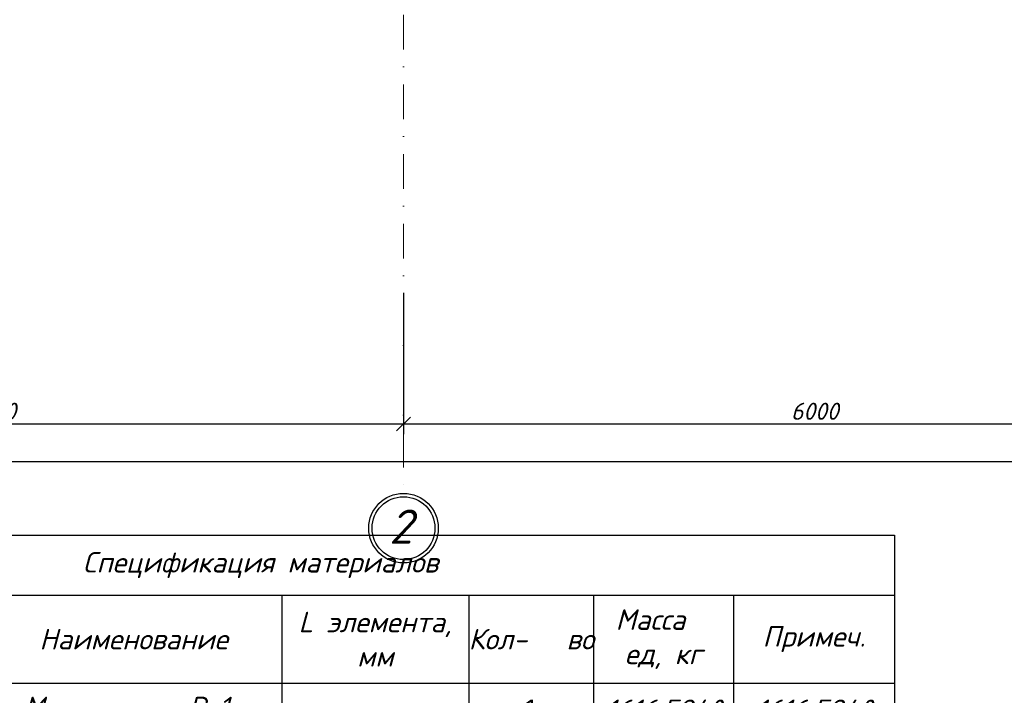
# Model space of a CAD drawing. Header units: millimetres. Extents: x -33345 to 4712671, y -3392 to 121473.
# Tile 537 of 656: x 2700529 to 2714895, y 65501 to 75357. Entities that reach past the tile are written whole.
import ezdxf

# ---------------------------------------------------------------- set-up
doc = ezdxf.new("R2010")
doc.units = ezdxf.units.MM
doc.linetypes.add('DASHDOTX2', pattern=[50.8, 25.4, -12.7, 0, -12.7])
doc.styles.add('_text', font='isocpeui.ttf')
doc.styles.add('GOST 2.304', font='isocpeui.ttf')
doc.styles.add('ISOCPEUR', font='isocpeui.ttf', dxfattribs={"height": 300})
doc.styles.get("Standard").update_dxf_attribs({"font": 'arial.ttf'})
doc.styles.add('Тохир', font='isocpeui.ttf', dxfattribs={"oblique": 2, "height": 250})
doc.dimstyles.new('Islom 94', dxfattribs={"dimtxt": 250, "dimasz": 200, "dimexe": 150, "dimexo": 100, "dimgap": 60, "dimtad": 1, "dimdec": 0, "dimtxsty": '_text', "dimblk": 'OBLIQUE', "dimcen": 0, "dimdle": 150, "dimadec": 0, "dimazin": 0, "dimtfac": 1, "dimtdec": 0, "dimtmove": 0, "dimatfit": 3, "dimfxl": 1, "dimarcsym": 0})

# ---------------------------------------------------------------- blocks, each defined once
blk = doc.blocks.new('_Oblique')
at = {"color": 0, "linetype": 'ByBlock', "lineweight": -2}
blk.add_line((-0.5, -0.5), (0.5, 0.5), dxfattribs=at)
blk = doc.blocks.new('*D2859')
at = {"color": 0, "lineweight": -2, "ltscale": 10, "transparency": 16777216}
for p, q in [((2812929, 77052), (2812929, 68756)), ((2694129, 74194), (2694129, 68756)), ((2813079, 68906), (2693979, 68906))]:
    blk.add_line(p, q, dxfattribs=at)
at = {"layer": 'Defpoints', "color": 0, "ltscale": 10, "transparency": 16777216}
for p in [(2812929, 77152), (2694129, 74294, 1359241), (2694129, 68906)]:
    blk.add_point(p, dxfattribs=at)
at = {"color": 0, "lineweight": -2, "ltscale": 10, "transparency": 16777216, "xscale": 200, "yscale": 200, "zscale": 200, "rotation": 180}
blk.add_blockref('_Oblique', (2694129, 68906), dxfattribs=at)
at = {"color": 0, "lineweight": -2, "ltscale": 10, "transparency": 16777216, "xscale": 200, "yscale": 200, "zscale": 200}
blk.add_blockref('_Oblique', (2812929, 68906), dxfattribs=at)
at = {"color": 0, "ltscale": 10, "transparency": 16777216, "insert": (2753529, 69091), "char_height": 250, "attachment_point": 5, "style": '_text'}
blk.add_mtext('59400', dxfattribs=at)
blk = doc.blocks.new('*T1517')
at = {"color": 0, "linetype": 'ByBlock', "lineweight": -2, "transparency": 16777216}
for p, q in [((0, 0), (18500, 0)), ((0, 0), (0, -22568)), ((18500, 0), (18500, -22568)), ((0, -877), (18500, -877)), ((1813, -877), (1813, -17382)), ((5238, -877), (5238, -17382)), ((9558, -877), (9558, -17382)), ((12289, -877), (12289, -17382)), ((14110, -877), (14110, -17382)), ((16149, -877), (16149, -17382)), ((0, -2162), (18500, -2162)), ((0, -2938), (18500, -2938)), ((0, -3740), (18500, -3740)), ((0, -4543), (18500, -4543)), ((0, -5345), (18500, -5345)), ((0, -6148), (18500, -6148)), ((0, -6950), (18500, -6950)), ((0, -7752), (18500, -7752)), ((0, -8555), (18500, -8555)), ((0, -9357), (18500, -9357)), ((0, -10160), (18500, -10160)), ((0, -10962), (18500, -10962)), ((0, -11765), (18500, -11765)), ((0, -12567), (18500, -12567)), ((0, -13370), (18500, -13370)), ((0, -14172), (18500, -14172)), ((0, -14975), (18500, -14975)), ((0, -15777), (18500, -15777)), ((0, -16580), (18500, -16580)), ((0, -17382), (18500, -17382)), ((0, -18185), (18500, -18185)), ((5238, -18185), (5238, -22568)), ((5238, -19272), (18500, -19272)), ((16149, -19272), (16149, -22568)), ((5238, -20075), (16149, -20075)), ((0, -20877), (16149, -20877)), ((1813, -20877), (1813, -22568)), ((9558, -20877), (9558, -22568)), ((12289, -20877), (12289, -22568)), ((14110, -20877), (14110, -22568)), ((0, -21662), (18500, -21662)), ((0, -22568), (18500, -22568))]:
    blk.add_line(p, q, dxfattribs=at)
at = {"color": 0, "lineweight": 25, "transparency": 16777216, "char_height": 300, "attachment_point": 5}
for s, insert, width, style in [('Спецификация материалов ', (9250, -438), 18497.6, 'ISOCPEUR'), ('Марка поз', (906, -1519), 1810.17, 'ISOCPEUR'), ('L элемента, мм', (10923, -1519), 2729.2, 'ISOCPEUR'), ('Масса   ед, кг', (15129, -1519), 2036.19, 'ISOCPEUR'), ('Обозначение', (3525, -1519), 3423.03, 'ISOCPEUR'), ('Наименование', (7398, -1519), 4317.14, 'ISOCPEUR'), ('Кол-   во', (13200, -1519), 1818.41, 'ISOCPEUR'), ('Примеч.', (17324, -1519), 2349.05, 'ISOCPEUR'), ('{\\C230;Материалы. Р-1*}', (7398, -2550), 4317.14, 'ISOCPEUR'), ('{\\C230;1616.5940}', (15129, -2550), 2036.19, 'Тохир'), ('{\\C230;1616.5940}', (17324, -2550), 2349.05, 'Тохир'), ('{\\C5;1}', (906, -3339), 1810.17, 'ISOCPEUR'), ('{\\C5;ГОСТ 34028-2016}', (3525, -3339), 3423.03, 'ISOCPEUR'), ('{\\C5;%%C22АIII}', (7398, -3339), 4317.14, 'ISOCPEUR'), ('{\\C5;10400}', (10923, -3339), 2729.2, 'ISOCPEUR'), ('{\\C5;3}', (13200, -3339), 1818.41, 'ISOCPEUR'), ('{\\C5;31.0}', (15129, -3339), 2036.19, 'ISOCPEUR'), ('{\\C5;93.0}', (17324, -3339), 2349.05, 'ISOCPEUR'), ('{\\C5;2}', (906, -4141), 1810.17, 'ISOCPEUR'), ('{\\C5;ГОСТ 34028-2016}', (3525, -4141), 3423.03, 'ISOCPEUR'), ('{\\C5;%%C22АIII}', (7398, -4141), 4317.14, 'ISOCPEUR'), ('{\\C5;11400}', (10923, -4141), 2729.2, 'ISOCPEUR'), ('{\\C5;3}', (13200, -4141), 1818.41, 'ISOCPEUR'), ('{\\C5;34.0}', (15129, -4141), 2036.19, 'ISOCPEUR'), ('{\\C5;101.9}', (17324, -4141), 2349.05, 'ISOCPEUR'), ('{\\C5;3}', (906, -4944), 1810.17, 'ISOCPEUR'), ('{\\C5;ГОСТ 34028-2016}', (3525, -4944), 3423.03, 'ISOCPEUR'), ('{\\C5;%%C22АIII}', (7398, -4944), 4317.14, 'ISOCPEUR'), ('{\\C5;4500}', (10923, -4944), 2729.2, 'ISOCPEUR'), ('{\\C5;3}', (13200, -4944), 1818.41, 'ISOCPEUR'), ('{\\C5;13.4}', (15129, -4944), 2036.19, 'ISOCPEUR'), ('{\\C5;40.2}', (17324, -4944), 2349.05, 'ISOCPEUR'), ('{\\C5;3*}', (906, -5746), 1810.17, 'ISOCPEUR'), ('{\\C5;ГОСТ 34028-2016}', (3525, -5746), 3423.03, 'ISOCPEUR'), ('{\\C5;%%C22АIII}', (7398, -5746), 4317.14, 'ISOCPEUR'), ('{\\C5;7200}', (10923, -5746), 2729.2, 'ISOCPEUR'), ('{\\C5;6}', (13200, -5746), 1818.41, 'ISOCPEUR'), ('{\\C5;21.5}', (15129, -5746), 2036.19, 'ISOCPEUR'), ('{\\C5;128.7}', (17324, -5746), 2349.05, 'ISOCPEUR'), ('{\\C5;4', (906, -6549), 1810.17, 'ISOCPEUR'), ('{\\C5;ГОСТ 34028-2016}', (3525, -6549), 3423.03, 'ISOCPEUR'), ('{\\C5;%%C22АIII}', (7398, -6549), 4317.14, 'ISOCPEUR'), ('{\\C5;8800}', (10923, -6549), 2729.2, 'ISOCPEUR'), ('{\\C5;3}', (13200, -6549), 1818.41, 'ISOCPEUR'), ('{\\C5;26.2}', (15129, -6549), 2036.19, 'ISOCPEUR'), ('{\\C5;78.7}', (17324, -6549), 2349.05, 'ISOCPEUR'), ('{\\C5;5', (906, -7351), 1810.17, 'ISOCPEUR'), ('{\\C5;ГОСТ 34028-2016}', (3525, -7351), 3423.03, 'ISOCPEUR'), ('{\\C5;%%C22АIII}', (7398, -7351), 4317.14, 'ISOCPEUR'), ('{\\C5;11300}', (10923, -7351), 2729.2, 'ISOCPEUR'), ('{\\C5;3}', (13200, -7351), 1818.41, 'ISOCPEUR'), ('{\\C5;33.7}', (15129, -7351), 2036.19, 'ISOCPEUR'), ('{\\C5;101.0}', (17324, -7351), 2349.05, 'ISOCPEUR'), ('{\\C5;6', (906, -8154), 1810.17, 'ISOCPEUR'), ('{\\C5;ГОСТ 34028-2016}', (3525, -8154), 3423.03, 'ISOCPEUR'), ('{\\C5;%%C22АIII}', (7398, -8154), 4317.14, 'ISOCPEUR'), ('{\\C5;10600}', (10923, -8154), 2729.2, 'ISOCPEUR'), ('{\\C5;3}', (13200, -8154), 1818.41, 'ISOCPEUR'), ('{\\C5;31.6}', (15129, -8154), 2036.19, 'ISOCPEUR'), ('{\\C5;94.8}', (17324, -8154), 2349.05, 'ISOCPEUR'), ('{\\C5;7', (906, -8956), 1810.17, 'ISOCPEUR'), ('{\\C5;ГОСТ 34028-2016}', (3525, -8956), 3423.03, 'ISOCPEUR'), ('{\\C5;%%C22АIII}', (7398, -8956), 4317.14, 'ISOCPEUR'), ('{\\C5;8980}', (10923, -8956), 2729.2, 'ISOCPEUR'), ('{\\C5;3}', (13200, -8956), 1818.41, 'ISOCPEUR'), ('{\\C5;26.8}', (15129, -8956), 2036.19, 'ISOCPEUR'), ('{\\C5;80.3}', (17324, -8956), 2349.05, 'ISOCPEUR'), ('{\\C5;8', (906, -9759), 1810.17, 'ISOCPEUR'), ('{\\C5;ГОСТ 34028-2016}', (3525, -9759), 3423.03, 'ISOCPEUR'), ('{\\C5;%%C22АIII}', (7398, -9759), 4317.14, 'ISOCPEUR'), ('{\\C5;11800}', (10923, -9759), 2729.2, 'ISOCPEUR'), ('{\\C5;3}', (13200, -9759), 1818.41, 'ISOCPEUR'), ('{\\C5;35.2}', (15129, -9759), 2036.19, 'ISOCPEUR'), ('{\\C5;105.5}', (17324, -9759), 2349.05, 'ISOCPEUR'), ('{\\C5;9', (906, -10561), 1810.17, 'ISOCPEUR'), ('{\\C5;ГОСТ 34028-2016}', (3525, -10561), 3423.03, 'ISOCPEUR'), ('{\\C5;%%C22АIII}', (7398, -10561), 4317.14, 'ISOCPEUR'), ('{\\C5;5550}', (10923, -10561), 2729.2, 'ISOCPEUR'), ('{\\C5;3}', (13200, -10561), 1818.41, 'ISOCPEUR'), ('{\\C5;16.5}', (15129, -10561), 2036.19, 'ISOCPEUR'), ('{\\C5;49.6}', (17324, -10561), 2349.05, 'ISOCPEUR'), ('{\\C5;%%C22АIII}', (7398, -11364), 4317.14, 'ISOCPEUR'), ('{\\C5;10', (906, -11364), 1810.17, 'ISOCPEUR'), ('{\\C5;ГОСТ 34028-2016}', (3525, -11364), 3423.03, 'ISOCPEUR'), ('{\\C5;10500}', (10923, -11364), 2729.2, 'ISOCPEUR'), ('{\\C5;3}', (13200, -11364), 1818.41, 'ISOCPEUR'), ('{\\C5;31.3}', (15129, -11364), 2036.19, 'ISOCPEUR'), ('{\\C5;93.9}', (17324, -11364), 2349.05, 'ISOCPEUR'), ('{\\C5;11', (906, -12166), 1810.17, 'ISOCPEUR'), ('{\\C5;ГОСТ 34028-2016}', (3525, -12166), 3423.03, 'ISOCPEUR'), ('{\\C5;%%C22АIII}', (7398, -12166), 4317.14, 'ISOCPEUR'), ('{\\C5;11900}', (10923, -12166), 2729.2, 'ISOCPEUR'), ('{\\C5;3}', (13200, -12166), 1818.41, 'ISOCPEUR'), ('{\\C5;35.5}', (15129, -12166), 2036.19, 'ISOCPEUR'), ('{\\C5;106.4}', (17324, -12166), 2349.05, 'ISOCPEUR'), ('{\\C5;12', (906, -12969), 1810.17, 'ISOCPEUR'), ('{\\C5;ГОСТ 34028-2016}', (3525, -12969), 3423.03, 'ISOCPEUR'), ('{\\C5;%%C22АIII}', (7398, -12969), 4317.14, 'ISOCPEUR'), ('{\\C5;8230}', (10923, -12969), 2729.2, 'ISOCPEUR'), ('{\\C5;3}', (13200, -12969), 1818.41, 'ISOCPEUR'), ('{\\C5;24.5}', (15129, -12969), 2036.19, 'ISOCPEUR'), ('{\\C5;73.6}', (17324, -12969), 2349.05, 'ISOCPEUR'), ('{\\C5;ОС-1}', (906, -13771), 1810.17, 'ISOCPEUR'), ('{\\C5;ГОСТ 34028-2016}', (3525, -13771), 3423.03, 'ISOCPEUR'), ('{\\C5;%%C22АIII}', (7398, -13771), 4317.14, 'ISOCPEUR'), ('{\\C5;2400}', (10923, -13771), 2729.2, 'ISOCPEUR'), ('{\\C5;4}', (13200, -13771), 1818.41, 'ISOCPEUR'), ('{\\C5;7.2}', (15129, -13771), 2036.19, 'ISOCPEUR'), ('{\\C5;28.6}', (17324, -13771), 2349.05, 'ISOCPEUR'), ('{\\C5;ОС-2}', (906, -14573), 1810.17, 'ISOCPEUR'), ('{\\C5;ГОСТ 34028-2016}', (3525, -14573), 3423.03, 'ISOCPEUR'), ('{\\C5;%%C22АIII}', (7398, -14573), 4317.14, 'ISOCPEUR'), ('{\\C5;3300}', (10923, -14573), 2729.2, 'ISOCPEUR'), ('{\\C5;18}', (13200, -14573), 1818.41, 'ISOCPEUR'), ('{\\C5;9.8}', (15129, -14573), 2036.19, 'ISOCPEUR'), ('{\\C5;177.0}', (17324, -14573), 2349.05, 'ISOCPEUR'), ('{\\C5;Х1}', (906, -15376), 1810.17, 'ISOCPEUR'), ('{\\C5;ГОСТ 34028-2016}', (3525, -15376), 3423.03, 'ISOCPEUR'), ('{\\C5;%%C8АI}', (7398, -15376), 4317.14, 'ISOCPEUR'), ('{\\C5;1480}', (10923, -15376), 2729.2, 'ISOCPEUR'), ('{\\C5;430}', (13200, -15376), 1818.41, 'ISOCPEUR'), ('{\\C5;0.6}', (15129, -15376), 2036.19, 'ISOCPEUR'), ('{\\C5;251.4}', (17324, -15376), 2349.05, 'ISOCPEUR'), ('{\\C5;ШБ1}', (906, -16178), 1810.17, 'ISOCPEUR'), ('{\\C5;ГОСТ 8568-77}', (3525, -16178), 3423.03, 'ISOCPEUR'), ('{\\C5;-80x200}', (7398, -16178), 4317.14, 'ISOCPEUR'), ('{\\C5;80}', (10923, -16178), 2729.2, 'ISOCPEUR'), ('{\\C5;12}', (13200, -16178), 1818.41, 'ISOCPEUR'), ('{\\C5;1.0}', (15129, -16178), 2036.19, 'ISOCPEUR'), ('{\\C5;12.1}', (17324, -16178), 2349.05, 'ISOCPEUR'), ('\\A1;Ведомось расхода стали на элемент, кг', (9250, -17783), 18497.6, 'ISOCPEUR'), ('\\A1;Изделия арматурные', (11869, -18728), 13259.6, 'ISOCPEUR'), ('Марка \\Pэлемента', (2619, -19531), 5235.6, 'ISOCPEUR'), ('\\A1; Арматура класса  А-III', (10693, -19674), 10908.15, 'ISOCPEUR'), ('{\\C5;ГОСТ 34028-2016}', (10693, -20476), 10908.15, 'ISOCPEUR'), ('Всего', (17324, -20467), 2349.05, 'Тохир'), ('{\\C256;-80x200}', (3525, -21270), 3423.03, 'ISOCPEUR'), ('%%C8', (7398, -21270), 4317.14, 'ISOCPEUR'), ('%%C22', (13200, -21270), 1818.41, 'ISOCPEUR'), ('%%C22', (15129, -21270), 2036.19, 'ISOCPEUR'), ('12.0576', (3525, -22115), 3423.03, 'Тохир'), ('251.3780', (7398, -22115), 4317.14, 'Тохир'), ('1353.2', (13200, -22115), 1818.41, 'Тохир'), ('1616.5940', (17324, -22115), 2349.05, 'Тохир')]:
    blk.add_mtext(s, dxfattribs=dict(at, insert=insert, width=width, style=style))
for s, insert, width in [('{\\L\\C230;1}', (13200, -2550), 1818.41), ('{\\C230;м³}', (10923, -16981), 2729.2), ('9.5600', (17324, -16981), 2349.05), ('{\\C230;Бетон В25\\C40;\\c3266552; }', (7398, -16981), 4317.14), ('{\\C230;1}', (13200, -16981), 1818.41), ('{\\C230;9.56}', (15129, -16981), 2036.19)]:
    blk.add_mtext(s, dxfattribs=dict(at, insert=insert, width=width))
blk = doc.blocks.new('*D2933')
at = {"color": 0, "lineweight": -2, "ltscale": 10, "transparency": 16777216}
for p, q in [((2694129, 71375), (2694129, 69310)), ((2706129, 71375), (2706129, 69310)), ((2693979, 69460), (2706279, 69460))]:
    blk.add_line(p, q, dxfattribs=at)
at = {"layer": 'Defpoints', "color": 0, "ltscale": 10, "transparency": 16777216}
for p in [(2694129, 71475, -1359241), (2706129, 71475), (2706129, 69460)]:
    blk.add_point(p, dxfattribs=at)
at = {"color": 0, "lineweight": -2, "ltscale": 10, "transparency": 16777216, "xscale": 200, "yscale": 200, "zscale": 200, "rotation": 180}
blk.add_blockref('_Oblique', (2694129, 69460), dxfattribs=at)
at = {"color": 0, "lineweight": -2, "ltscale": 10, "transparency": 16777216, "xscale": 200, "yscale": 200, "zscale": 200}
blk.add_blockref('_Oblique', (2706129, 69460), dxfattribs=at)
at = {"color": 0, "ltscale": 10, "transparency": 16777216, "insert": (2700129, 69645), "char_height": 250, "attachment_point": 5, "style": '_text'}
blk.add_mtext('6000', dxfattribs=at)
blk = doc.blocks.new('*D2934')
at = {"color": 0, "lineweight": -2, "ltscale": 10, "transparency": 16777216}
for p, q in [((2706129, 71375), (2706129, 69310)), ((2718129, 70028), (2718129, 69310)), ((2705979, 69460), (2718279, 69460))]:
    blk.add_line(p, q, dxfattribs=at)
at = {"layer": 'Defpoints', "color": 0, "ltscale": 10, "transparency": 16777216}
for p in [(2706129, 71475), (2718129, 70128), (2718129, 69460)]:
    blk.add_point(p, dxfattribs=at)
at = {"color": 0, "lineweight": -2, "ltscale": 10, "transparency": 16777216, "xscale": 200, "yscale": 200, "zscale": 200, "rotation": 180}
blk.add_blockref('_Oblique', (2706129, 69460), dxfattribs=at)
at = {"color": 0, "lineweight": -2, "ltscale": 10, "transparency": 16777216, "xscale": 200, "yscale": 200, "zscale": 200}
blk.add_blockref('_Oblique', (2718129, 69460), dxfattribs=at)
at = {"color": 0, "ltscale": 10, "transparency": 16777216, "insert": (2712129, 69645), "char_height": 250, "attachment_point": 5, "style": '_text'}
blk.add_mtext('6000', dxfattribs=at)

msp = doc.modelspace()

# ---------------------------------------------------------------- linework, layer by layer
at = {"color": 1, "linetype": 'DASHDOTX2', "lineweight": 5, "ltscale": 20}
msp.add_line((2706129.483, 80510.221), (2706129.483, 68447.111), dxfattribs=at)
at = {"color": 18, "ltscale": 15, "true_color": 0x000000}
msp.add_circle((2706129.483, 67939.597), 507.514, dxfattribs=at)
at = {"color": 1, "lineweight": 30, "ltscale": 15}
msp.add_circle((2706129.483, 67939.597), 457.514, dxfattribs=at)

# ---------------------------------------------------------------- block references
msp.add_blockref('*T1517', (2694793.685, 67839.658))

# ---------------------------------------------------------------- texts
at = {"insert": (2706259.156, 67711.611, 473082.499), "char_height": 500, "width": 333.15362, "attachment_point": 9, "style": 'GOST 2.304'}
msp.add_mtext('2', dxfattribs=at)

# ---------------------------------------------------------------- dimensions: what is measured, and where the dimension line sits
at = {"color": 177, "ltscale": 10, "true_color": 0x293189}
for base, p1, p2, picture, middle in [((2694129.483, 68906.337, -1359241.496), (2812929.483, 77151.696, -1359241.496), (2694129.483, 74293.565), '*D2859', (2753529.483, 69091.337, -1359241.496)), ((2706129.483, 69459.503), (2694129.483, 71474.951, -1359241.496), (2706129.483, 71474.951), '*D2933', (2700129.483, 69644.503)), ((2718129.483, 69459.503), (2706129.483, 71474.951), (2718129.483, 70127.916), '*D2934', (2712129.483, 69644.503))]:
    dim = msp.add_linear_dim(base=base, p1=p1, p2=p2, dimstyle='Islom 94', override={"dimlfac": 0.5}, dxfattribs=at)
    dim.commit()
    dim.dimension.update_dxf_attribs({"geometry": picture, "text_midpoint": middle})

doc.saveas('drawing.dxf')
